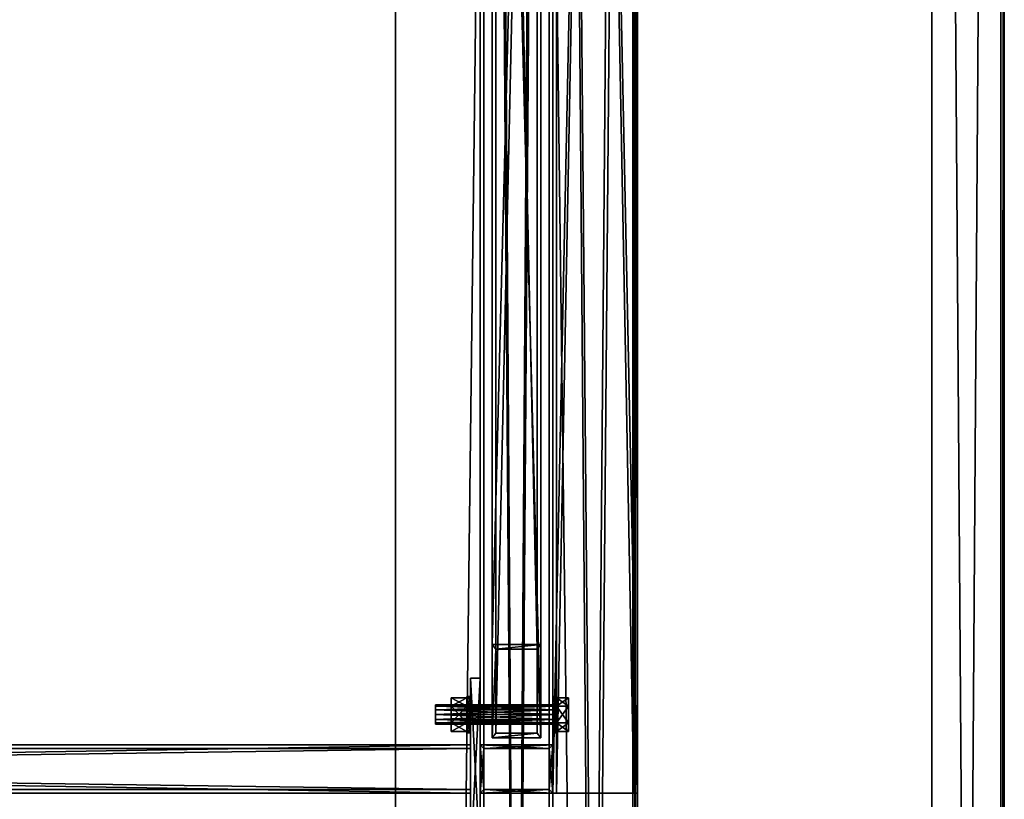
# Model space of a CAD drawing. Header units: millimetres. Extents: x 60485 to 71303, y 100 to 16900.
# Tile 402 of 656: x 70490 to 71303, y 5075 to 5719. Entities that reach past the tile are written whole.
import ezdxf

# ---------------------------------------------------------------- set-up
doc = ezdxf.new("R2010")
doc.units = ezdxf.units.MM
for name, color, linetype in [('1', 7, 'Continuous'), ('13', 7, 'Continuous'), ('3', 7, 'Continuous'), ('4', 7, 'Continuous'), ('6', 7, 'Continuous'), ('95', 7, 'Continuous'), ('99', 7, 'Continuous')]:
    doc.layers.add(name, color=color, linetype=linetype)

msp = doc.modelspace()

# ---------------------------------------------------------------- meshes
at = {"layer": '1', "color": 7}
mesh = msp.add_polyface(dxfattribs=at)
corners = [(70799.99, 16700, 0), (70799.99, 16700, 2950), (70799.99, 300, 2950), (70799.99, 300, 0), (70999.99, 16700, 2950), (70999.99, 300, 2950), (70999.99, 16700, 0), (70999.99, 300, 0)]
mesh.append_faces([[corners[k] for k in face] for face in [(0, 2, 3, 3), (1, 5, 2, 2), (4, 7, 5, 5), (6, 3, 7, 7), (1, 6, 4, 4), (3, 5, 7, 7)]], dxfattribs={"vtx0": -1, "color": 7})
mesh.append_faces([[corners[k] for k in face] for face in [(0, 1, 2, 2), (1, 4, 5, 5), (4, 6, 7, 7), (6, 0, 3, 3), (1, 0, 6, 6), (3, 2, 5, 5)]], dxfattribs={"vtx2": -1, "vtx3": -1, "color": 7})
at = {"layer": '13', "color": 30}
mesh = msp.add_polyface(dxfattribs=at)
corners = [(71303, 8470.48, 5694.2), (71303, 8488.02, 5636.83), (71303, 128.98, 3081.12), (71303, 111.44, 3138.5), (71300, 8488.02, 5636.83), (71300, 128.98, 3081.12), (71300, 8471.35, 5691.34), (71300, 112.32, 3135.63), (71243, 8471.35, 5691.34), (71243, 112.32, 3135.63), (71243, 8470.48, 5694.2), (71243, 111.44, 3138.5)]
mesh.append_faces([[corners[k] for k in face] for face in [(0, 2, 3, 3), (1, 5, 2, 2), (4, 7, 5, 5), (6, 9, 7, 7), (8, 11, 9, 9), (10, 3, 11, 11), (0, 4, 1, 1), (8, 0, 10, 10), (7, 2, 5, 5)]], dxfattribs={"vtx0": -1, "color": 30})
mesh.append_faces([[corners[k] for k in face] for face in [(4, 0, 6, 6), (6, 0, 8, 8), (3, 7, 11, 11)]], dxfattribs={"vtx0": -1, "vtx1": -1, "color": 30})
mesh.append_faces([[corners[k] for k in face] for face in [(7, 3, 2, 2)]], dxfattribs={"vtx0": -1, "vtx2": -1, "vtx3": -1, "color": 30})
mesh.append_faces([[corners[k] for k in face] for face in [(9, 11, 7, 7)]], dxfattribs={"vtx1": -1, "color": 30})
mesh.append_faces([[corners[k] for k in face] for face in [(0, 1, 2, 2), (1, 4, 5, 5), (4, 6, 7, 7), (6, 8, 9, 9), (8, 10, 11, 11), (10, 0, 3, 3)]], dxfattribs={"vtx2": -1, "vtx3": -1, "color": 30})
at = {"layer": '13', "color": 7}
mesh = msp.add_polyface(dxfattribs=at)
corners = [(70833, 5149, 2993.1), (70833, 5141, 2993.1), (70833, 5145, 2992.03), (70833, 5138.07, 2996.03), (70833, 5137, 3000.03), (70833, 5151.93, 2996.03), (70833, 5138.07, 3004.03), (70833, 5153, 3000.03), (70833, 5151.93, 3004.03), (70833, 5141, 3006.96), (70833, 5149, 3006.96), (70833, 5145, 3008.03), (70846, 5158.86, 3000.03), (70846, 5151.93, 2988.03), (70859, 5151.93, 2988.03), (70859, 5158.86, 3000.03), (70846, 5138.07, 2988.03), (70859, 5138.07, 2988.03), (70846, 5131.14, 3000.03), (70859, 5131.14, 3000.03), (70846, 5138.07, 3012.03), (70859, 5138.07, 3012.03), (70846, 5151.93, 3012.03), (70859, 5151.93, 3012.03), (70859, 5160, 3000.03), (70859, 5157.99, 2992.53), (70862, 5157.99, 2992.53), (70859, 5152.5, 2987.04), (70862, 5152.5, 2987.04), (70859, 5145, 2985.03), (70862, 5145, 2985.03), (70859, 5132.01, 2992.53), (70859, 5137.5, 2987.04), (70859, 5130, 3000.03), (70859, 5132.01, 3007.53), (70859, 5157.99, 3007.53), (70859, 5137.5, 3013.02), (70859, 5152.5, 3013.02), (70859, 5145, 3015.03)]
mesh.append_faces([[corners[k] for k in face] for face in [(0, 1, 2, 2), (9, 10, 11, 11), (12, 14, 15, 15), (13, 17, 14, 14), (16, 19, 17, 17), (18, 21, 19, 19), (20, 23, 21, 21), (22, 15, 23, 23), (13, 18, 16, 16), (20, 12, 22, 22), (15, 21, 23, 23), (19, 14, 17, 17), (29, 31, 32, 32), (36, 37, 38, 38)]], dxfattribs={"vtx0": -1, "color": 7})
mesh.append_faces([[corners[k] for k in face] for face in [(1, 0, 3, 3), (3, 0, 4, 4), (4, 5, 6, 6), (6, 8, 9, 9), (18, 12, 20, 20), (21, 14, 19, 19), (31, 25, 33, 33), (33, 24, 34, 34), (34, 35, 36, 36)]], dxfattribs={"vtx0": -1, "vtx1": -1, "color": 7})
mesh.append_faces([[corners[k] for k in face] for face in [(4, 0, 5, 5), (6, 5, 7, 7), (6, 7, 8, 8), (9, 8, 10, 10), (18, 13, 12, 12), (21, 15, 14, 14), (31, 29, 27, 27), (31, 27, 25, 25), (33, 25, 24, 24), (34, 24, 35, 35), (36, 35, 37, 37)]], dxfattribs={"vtx0": -1, "vtx2": -1, "vtx3": -1, "color": 7})
mesh.append_faces([[corners[k] for k in face] for face in [(12, 13, 14, 14), (13, 16, 17, 17), (16, 18, 19, 19), (18, 20, 21, 21), (20, 22, 23, 23), (22, 12, 15, 15), (24, 25, 26, 26), (25, 27, 28, 28), (27, 29, 30, 30)]], dxfattribs={"vtx2": -1, "vtx3": -1, "color": 7})
mesh = msp.add_polyface(dxfattribs=at)
corners = [(70833, 5153, 3000.03), (70833, 5151.93, 2996.03), (70933, 5151.93, 2996.03), (70833, 5149, 2993.1), (70933, 5149, 2993.1), (70833, 5145, 2992.03), (70933, 5145, 2992.03), (70833, 5141, 2993.1), (70933, 5141, 2993.1), (70833, 5138.07, 2996.03), (70933, 5138.07, 2996.03), (70833, 5137, 3000.03), (70933, 5137, 3000.03), (70833, 5138.07, 3004.03), (70933, 5138.07, 3004.03), (70833, 5141, 3006.96), (70933, 5141, 3006.96), (70833, 5145, 3008.03), (70933, 5145, 3008.03), (70833, 5149, 3006.96), (70933, 5149, 3006.96), (70833, 5151.93, 3004.03), (70933, 5151.93, 3004.03), (70933, 5153, 3000.03), (70859, 5160, 3000.03), (70862, 5157.99, 2992.53), (70862, 5160, 3000.03), (70859, 5157.99, 2992.53), (70862, 5152.5, 2987.04), (70859, 5152.5, 2987.04), (70862, 5145, 2985.03), (70859, 5145, 2985.03), (70859, 5137.5, 2987.04), (70862, 5137.5, 2987.04), (70859, 5132.01, 2992.53), (70862, 5132.01, 2992.53), (70859, 5130, 3000.03), (70862, 5130, 3000.03), (70859, 5132.01, 3007.53), (70862, 5132.01, 3007.53), (70859, 5137.5, 3013.02), (70862, 5137.5, 3013.02), (70859, 5145, 3015.03), (70862, 5145, 3015.03), (70859, 5152.5, 3013.02), (70862, 5152.5, 3013.02), (70859, 5157.99, 3007.53), (70862, 5157.99, 3007.53)]
mesh.append_faces([[corners[k] for k in face] for face in [(24, 25, 26, 26), (27, 28, 25, 25), (29, 30, 28, 28), (31, 33, 30, 30), (32, 35, 33, 33), (34, 37, 35, 35), (36, 39, 37, 37), (38, 41, 39, 39), (40, 43, 41, 41), (42, 45, 43, 43), (44, 47, 45, 45), (46, 26, 47, 47), (47, 43, 45, 45), (35, 30, 33, 33)]], dxfattribs={"vtx0": -1, "color": 7})
mesh.append_faces([[corners[k] for k in face] for face in [(43, 47, 41, 41), (41, 26, 39, 39), (39, 26, 37, 37), (37, 25, 35, 35)]], dxfattribs={"vtx0": -1, "vtx1": -1, "color": 7})
mesh.append_faces([[corners[k] for k in face] for face in [(41, 47, 26, 26), (37, 26, 25, 25), (35, 25, 28, 28), (35, 28, 30, 30)]], dxfattribs={"vtx0": -1, "vtx2": -1, "vtx3": -1, "color": 7})
mesh.append_faces([[corners[k] for k in face] for face in [(0, 1, 2, 2), (1, 3, 4, 4), (3, 5, 6, 6), (5, 7, 8, 8), (7, 9, 10, 10), (9, 11, 12, 12), (11, 13, 14, 14), (13, 15, 16, 16), (15, 17, 18, 18), (17, 19, 20, 20), (19, 21, 22, 22), (21, 0, 23, 23), (31, 32, 33, 33), (32, 34, 35, 35), (34, 36, 37, 37), (36, 38, 39, 39), (38, 40, 41, 41), (40, 42, 43, 43), (42, 44, 45, 45), (44, 46, 47, 47), (46, 24, 26, 26)]], dxfattribs={"vtx2": -1, "vtx3": -1, "color": 7})
mesh = msp.add_polyface(dxfattribs=at)
corners = [(70833, 5153, 3000.03), (70933, 5151.93, 2996.03), (70933, 5153, 3000.03), (70833, 5151.93, 2996.03), (70933, 5149, 2993.1), (70833, 5149, 2993.1), (70933, 5145, 2992.03), (70833, 5145, 2992.03), (70933, 5141, 2993.1), (70833, 5141, 2993.1), (70933, 5138.07, 2996.03), (70833, 5138.07, 2996.03), (70933, 5137, 3000.03), (70833, 5137, 3000.03), (70933, 5138.07, 3004.03), (70833, 5138.07, 3004.03), (70933, 5141, 3006.96), (70833, 5141, 3006.96), (70933, 5145, 3008.03), (70833, 5145, 3008.03), (70933, 5149, 3006.96), (70833, 5149, 3006.96), (70933, 5151.93, 3004.03), (70833, 5151.93, 3004.03), (70930, 5160, 3000.03), (70930, 5157.99, 2992.53), (70933, 5157.99, 2992.53), (70933, 5160, 3000.03), (70930, 5152.5, 2987.04), (70933, 5152.5, 2987.04), (70930, 5145, 2985.03), (70933, 5145, 2985.03), (70930, 5137.5, 2987.04), (70933, 5137.5, 2987.04), (70930, 5132.01, 2992.53), (70933, 5132.01, 2992.53), (70930, 5130, 3000.03), (70933, 5130, 3000.03), (70930, 5132.01, 3007.53), (70933, 5132.01, 3007.53), (70930, 5137.5, 3013.02), (70933, 5137.5, 3013.02), (70930, 5145, 3015.03), (70933, 5145, 3015.03), (70930, 5152.5, 3013.02), (70933, 5152.5, 3013.02), (70930, 5157.99, 3007.53), (70933, 5157.99, 3007.53)]
mesh.append_faces([[corners[k] for k in face] for face in [(0, 1, 2, 2), (3, 4, 1, 1), (5, 6, 4, 4), (7, 8, 6, 6), (9, 10, 8, 8), (11, 12, 10, 10), (13, 14, 12, 12), (15, 16, 14, 14), (17, 18, 16, 16), (19, 20, 18, 18), (21, 22, 20, 20), (23, 2, 22, 22), (24, 26, 27, 27), (25, 29, 26, 26), (28, 31, 29, 29), (30, 33, 31, 31), (32, 35, 33, 33), (34, 37, 35, 35), (36, 39, 37, 37), (38, 41, 39, 39), (40, 43, 41, 41), (30, 34, 32, 32), (40, 44, 42, 42)]], dxfattribs={"vtx0": -1, "color": 7})
mesh.append_faces([[corners[k] for k in face] for face in [(34, 25, 36, 36), (36, 24, 38, 38), (38, 46, 40, 40)]], dxfattribs={"vtx0": -1, "vtx1": -1, "color": 7})
mesh.append_faces([[corners[k] for k in face] for face in [(34, 30, 28, 28), (34, 28, 25, 25), (36, 25, 24, 24), (38, 24, 46, 46), (40, 46, 44, 44)]], dxfattribs={"vtx0": -1, "vtx2": -1, "vtx3": -1, "color": 7})
mesh.append_faces([[corners[k] for k in face] for face in [(24, 25, 26, 26), (25, 28, 29, 29), (28, 30, 31, 31), (30, 32, 33, 33), (32, 34, 35, 35), (34, 36, 37, 37), (36, 38, 39, 39), (38, 40, 41, 41), (40, 42, 43, 43), (42, 44, 45, 45), (44, 46, 47, 47), (46, 24, 27, 27)]], dxfattribs={"vtx2": -1, "vtx3": -1, "color": 7})
mesh = msp.add_polyface(dxfattribs=at)
corners = [(70933, 5151.93, 3004.03), (70933, 5145, 3008.03), (70933, 5149, 3006.96), (70933, 5141, 3006.96), (70933, 5153, 3000.03), (70933, 5138.07, 3004.03), (70933, 5151.93, 2996.03), (70933, 5137, 3000.03), (70933, 5149, 2993.1), (70933, 5138.07, 2996.03), (70933, 5145, 2992.03), (70933, 5141, 2993.1), (70933, 5158.86, 3000.03), (70933, 5151.93, 2988.03), (70943, 5151.93, 2988.03), (70943, 5158.86, 3000.03), (70933, 5138.07, 2988.03), (70943, 5138.07, 2988.03), (70933, 5131.14, 3000.03), (70943, 5131.14, 3000.03), (70933, 5138.07, 3012.03), (70943, 5138.07, 3012.03), (70933, 5151.93, 3012.03), (70943, 5151.93, 3012.03), (70930, 5145, 3015.03), (70933, 5152.5, 3013.02), (70933, 5145, 3015.03), (70930, 5152.5, 3013.02), (70933, 5157.99, 3007.53), (70930, 5157.99, 3007.53), (70933, 5160, 3000.03), (70933, 5137.5, 3013.02), (70933, 5132.01, 3007.53), (70933, 5130, 3000.03), (70933, 5157.99, 2992.53), (70933, 5132.01, 2992.53), (70933, 5152.5, 2987.04), (70933, 5145, 2985.03), (70933, 5137.5, 2987.04)]
mesh.append_faces([[corners[k] for k in face] for face in [(0, 1, 2, 2), (9, 10, 11, 11), (12, 14, 15, 15), (13, 17, 14, 14), (16, 19, 17, 17), (18, 21, 19, 19), (20, 23, 21, 21), (22, 15, 23, 23), (13, 18, 16, 16), (20, 12, 22, 22), (15, 21, 23, 23), (19, 14, 17, 17), (24, 25, 26, 26), (27, 28, 25, 25), (29, 30, 28, 28), (28, 26, 25, 25), (35, 37, 38, 38)]], dxfattribs={"vtx0": -1, "color": 7})
mesh.append_faces([[corners[k] for k in face] for face in [(1, 0, 3, 3), (3, 4, 5, 5), (5, 6, 7, 7), (7, 8, 9, 9), (18, 12, 20, 20), (21, 14, 19, 19), (26, 28, 31, 31), (31, 30, 32, 32), (32, 30, 33, 33), (33, 34, 35, 35)]], dxfattribs={"vtx0": -1, "vtx1": -1, "color": 7})
mesh.append_faces([[corners[k] for k in face] for face in [(3, 0, 4, 4), (5, 4, 6, 6), (7, 6, 8, 8), (9, 8, 10, 10), (18, 13, 12, 12), (21, 15, 14, 14), (31, 28, 30, 30), (33, 30, 34, 34), (35, 34, 36, 36), (35, 36, 37, 37)]], dxfattribs={"vtx0": -1, "vtx2": -1, "vtx3": -1, "color": 7})
mesh.append_faces([[corners[k] for k in face] for face in [(12, 13, 14, 14), (13, 16, 17, 17), (16, 18, 19, 19), (18, 20, 21, 21), (20, 22, 23, 23), (22, 12, 15, 15)]], dxfattribs={"vtx2": -1, "vtx3": -1, "color": 7})
at = {"layer": '3', "color": 91}
mesh = msp.add_polyface(dxfattribs=at)
corners = [(70870, 8485, 5564.7), (70930, 8485, 5564.7), (70930, 145.04, 3014.92), (70870, 145.04, 3014.92), (70870, 271.84, 2970.03), (70930, 271.84, 2970.03), (70930, 8485, 5481.04), (70870, 8485, 5481.04), (70870, 145.04, 2970.03), (70927, 8485, 5484.18), (70873, 8485, 5484.18), (70873, 8485, 5561.56), (70927, 8485, 5561.56), (70873, 145.04, 3011.78), (70927, 145.04, 3011.78), (70873, 261.58, 2970.03), (70873, 145.04, 2970.03), (70927, 261.58, 2970.03), (70927, 145.04, 2970.03), (70930, 145.04, 2970.03)]
mesh.append_faces([[corners[k] for k in face] for face in [(0, 2, 3, 3), (4, 6, 7, 7), (4, 3, 8, 8), (0, 4, 7, 7), (12, 13, 14, 14), (15, 11, 10, 10), (13, 15, 16, 16), (17, 10, 9, 9), (17, 14, 18, 18), (12, 17, 9, 9), (8, 13, 16, 16), (18, 2, 19, 19), (5, 1, 6, 6), (2, 5, 19, 19), (5, 18, 19, 19), (15, 8, 16, 16)]], dxfattribs={"vtx0": -1, "color": 91})
mesh.append_faces([[corners[k] for k in face] for face in [(3, 4, 0, 0), (0, 11, 1, 1), (11, 7, 10, 10), (10, 7, 9, 9), (1, 12, 6, 6), (12, 1, 11, 11), (6, 9, 7, 7), (11, 15, 13, 13), (14, 17, 12, 12), (2, 14, 3, 3), (3, 13, 8, 8), (1, 5, 2, 2), (18, 5, 17, 17), (17, 5, 15, 15), (8, 15, 4, 4), (4, 15, 5, 5)]], dxfattribs={"vtx0": -1, "vtx1": -1, "color": 91})
mesh.append_faces([[corners[k] for k in face] for face in [(11, 0, 7, 7), (6, 12, 9, 9), (2, 18, 14, 14), (3, 14, 13, 13)]], dxfattribs={"vtx0": -1, "vtx2": -1, "vtx3": -1, "color": 91})
mesh.append_faces([[corners[k] for k in face] for face in [(0, 1, 2, 2), (4, 5, 6, 6), (12, 11, 13, 13), (17, 15, 10, 10)]], dxfattribs={"vtx2": -1, "vtx3": -1, "color": 91})
mesh = msp.add_polyface(dxfattribs=at)
corners = [(68466.43, 6631.15, 4917.4), (68510.18, 6661.42, 4926.66), (70833.52, 3590.56, 3987.8), (70789.77, 3560.29, 3978.55), (68510.18, 6639.78, 4997.42), (70833.52, 3568.93, 4058.57), (68466.43, 6609.51, 4988.17), (70789.77, 3538.66, 4049.31), (68464, 6630.34, 4914.02), (68464, 6606.95, 4990.52), (70787.33, 3536.1, 4051.67), (70787.33, 3559.49, 3975.16), (68512.61, 6640.59, 5000.81), (70835.95, 3569.73, 4061.95), (68512.61, 6663.98, 4924.3), (70835.95, 3593.12, 3985.45)]
mesh.append_faces([[corners[k] for k in face] for face in [(0, 2, 3, 3), (1, 5, 2, 2), (4, 7, 5, 5), (6, 3, 7, 7), (8, 10, 11, 11), (9, 13, 10, 10), (12, 15, 13, 13), (14, 11, 15, 15)]], dxfattribs={"vtx0": -1, "color": 91})
mesh.append_faces([[corners[k] for k in face] for face in [(9, 6, 12, 12), (6, 8, 0, 0), (0, 8, 1, 1), (12, 4, 14, 14), (4, 12, 6, 6), (14, 1, 8, 8), (3, 10, 7, 7), (15, 2, 13, 13)]], dxfattribs={"vtx0": -1, "vtx1": -1, "color": 91})
mesh.append_faces([[corners[k] for k in face] for face in [(6, 9, 8, 8), (14, 4, 1, 1), (11, 3, 2, 2), (3, 11, 10, 10), (7, 10, 13, 13), (2, 15, 11, 11), (13, 2, 5, 5), (13, 5, 7, 7)]], dxfattribs={"vtx0": -1, "vtx2": -1, "vtx3": -1, "color": 91})
mesh.append_faces([[corners[k] for k in face] for face in [(0, 1, 2, 2), (1, 4, 5, 5), (4, 6, 7, 7), (6, 0, 3, 3), (8, 9, 10, 10), (9, 12, 13, 13), (12, 14, 15, 15), (14, 8, 11, 11)]], dxfattribs={"vtx2": -1, "vtx3": -1, "color": 91})
at = {"layer": '4', "color": 171}
mesh = msp.add_polyface(dxfattribs=at)
corners = [(70883, 6762.82, 4954.52), (70917, 6762.82, 4954.52), (70917, 5199.16, 3030.03), (70883, 5199.16, 3030.03), (70917, 6670.24, 4926.22), (70917, 5129.59, 3030.03), (70883, 6670.24, 4926.22), (70883, 5129.59, 3030.03), (70880, 6767.96, 4956.09), (70880, 6665.1, 4924.65), (70880, 5125.72, 3030.03), (70880, 5203.03, 3030.03), (70920, 6665.1, 4924.65), (70920, 5125.72, 3030.03), (70920, 6767.96, 4956.09), (70920, 5203.03, 3030.03)]
mesh.append_faces([[corners[k] for k in face] for face in [(0, 2, 3, 3), (1, 5, 2, 2), (4, 7, 5, 5), (6, 3, 7, 7), (8, 10, 11, 11), (9, 13, 10, 10), (12, 15, 13, 13), (14, 11, 15, 15)]], dxfattribs={"vtx0": -1, "color": 171})
mesh.append_faces([[corners[k] for k in face] for face in [(9, 6, 12, 12), (6, 8, 0, 0), (0, 8, 1, 1), (12, 4, 14, 14), (4, 12, 6, 6), (14, 1, 8, 8), (11, 3, 15, 15), (3, 10, 7, 7), (7, 10, 5, 5), (15, 2, 13, 13), (2, 15, 3, 3), (13, 5, 10, 10)]], dxfattribs={"vtx0": -1, "vtx1": -1, "color": 171})
mesh.append_faces([[corners[k] for k in face] for face in [(6, 9, 8, 8), (14, 4, 1, 1), (3, 11, 10, 10), (13, 2, 5, 5)]], dxfattribs={"vtx0": -1, "vtx2": -1, "vtx3": -1, "color": 171})
mesh.append_faces([[corners[k] for k in face] for face in [(0, 1, 2, 2), (1, 4, 5, 5), (4, 6, 7, 7), (6, 0, 3, 3), (8, 9, 10, 10), (9, 12, 13, 13), (12, 14, 15, 15), (14, 8, 11, 11)]], dxfattribs={"vtx2": -1, "vtx3": -1, "color": 171})
mesh = msp.add_polyface(dxfattribs=at)
corners = [(70862, 5117, 2973.03), (70862, 5083, 2973.03), (68438, 5083, 2973.03), (68438, 5117, 2973.03), (70862, 5083, 3027.03), (68438, 5083, 3027.03), (70862, 5117, 3027.03), (68438, 5117, 3027.03), (70862, 5120, 2970.03), (70862, 5120, 3030.03), (68438, 5120, 3030.03), (68438, 5120, 2970.03), (70862, 5080, 3030.03), (68438, 5080, 3030.03), (70862, 5080, 2970.03), (68438, 5080, 2970.03)]
mesh.append_faces([[corners[k] for k in face] for face in [(0, 2, 3, 3), (1, 5, 2, 2), (4, 7, 5, 5), (6, 3, 7, 7), (8, 10, 11, 11), (9, 13, 10, 10), (12, 15, 13, 13), (14, 11, 15, 15)]], dxfattribs={"vtx0": -1, "color": 171})
mesh.append_faces([[corners[k] for k in face] for face in [(9, 6, 12, 12), (6, 8, 0, 0), (0, 8, 1, 1), (12, 4, 14, 14), (4, 12, 6, 6), (14, 1, 8, 8), (11, 3, 15, 15), (3, 10, 7, 7), (7, 10, 5, 5), (15, 2, 13, 13), (2, 15, 3, 3), (13, 5, 10, 10)]], dxfattribs={"vtx0": -1, "vtx1": -1, "color": 171})
mesh.append_faces([[corners[k] for k in face] for face in [(6, 9, 8, 8), (14, 4, 1, 1), (3, 11, 10, 10), (13, 2, 5, 5)]], dxfattribs={"vtx0": -1, "vtx2": -1, "vtx3": -1, "color": 171})
mesh.append_faces([[corners[k] for k in face] for face in [(0, 1, 2, 2), (1, 4, 5, 5), (4, 6, 7, 7), (6, 0, 3, 3), (8, 9, 10, 10), (9, 12, 13, 13), (12, 14, 15, 15), (14, 8, 11, 11)]], dxfattribs={"vtx2": -1, "vtx3": -1, "color": 171})
mesh = msp.add_polyface(dxfattribs=at)
corners = [(70927, 5117, 4451.34), (70927, 5083, 4440.95), (70927, 5083, 3030.03), (70927, 5117, 3030.03), (70873, 5083, 4440.95), (70873, 5083, 3030.03), (70873, 5117, 4451.34), (70873, 5117, 3030.03), (70930, 5120, 4452.26), (70870, 5120, 4452.26), (70870, 5120, 3030.03), (70930, 5120, 3030.03), (70870, 5080, 4440.03), (70870, 5080, 3030.03), (70930, 5080, 4440.03), (70930, 5080, 3030.03)]
mesh.append_faces([[corners[k] for k in face] for face in [(0, 2, 3, 3), (1, 5, 2, 2), (4, 7, 5, 5), (6, 3, 7, 7), (8, 10, 11, 11), (9, 13, 10, 10), (12, 15, 13, 13), (14, 11, 15, 15)]], dxfattribs={"vtx0": -1, "color": 171})
mesh.append_faces([[corners[k] for k in face] for face in [(9, 6, 12, 12), (6, 8, 0, 0), (0, 8, 1, 1), (12, 4, 14, 14), (4, 12, 6, 6), (14, 1, 8, 8), (11, 3, 15, 15), (3, 10, 7, 7), (7, 10, 5, 5), (15, 2, 13, 13), (2, 15, 3, 3), (13, 5, 10, 10)]], dxfattribs={"vtx0": -1, "vtx1": -1, "color": 171})
mesh.append_faces([[corners[k] for k in face] for face in [(6, 9, 8, 8), (14, 4, 1, 1), (3, 11, 10, 10), (13, 2, 5, 5)]], dxfattribs={"vtx0": -1, "vtx2": -1, "vtx3": -1, "color": 171})
mesh.append_faces([[corners[k] for k in face] for face in [(0, 1, 2, 2), (1, 4, 5, 5), (4, 6, 7, 7), (6, 0, 3, 3), (8, 9, 10, 10), (9, 12, 13, 13), (12, 14, 15, 15), (14, 8, 11, 11)]], dxfattribs={"vtx2": -1, "vtx3": -1, "color": 171})
at = {"layer": '6', "color": 2}
mesh = msp.add_polyface(dxfattribs=at)
corners = [(70873, 8445, 2973.03), (70927, 8445, 2973.03), (70927, 281.65, 2973.03), (70873, 281.65, 2973.03), (70927, 8445, 3027.03), (70927, 458.28, 3027.03), (70873, 8445, 3027.03), (70873, 458.28, 3027.03), (70870, 8445, 2970.03), (70870, 8445, 3030.03), (70870, 468.09, 3030.03), (70870, 271.84, 2970.03), (70930, 8445, 3030.03), (70930, 468.09, 3030.03), (70930, 8445, 2970.03), (70930, 271.84, 2970.03)]
mesh.append_faces([[corners[k] for k in face] for face in [(0, 2, 3, 3), (1, 5, 2, 2), (4, 7, 5, 5), (6, 3, 7, 7), (8, 10, 11, 11), (9, 13, 10, 10), (12, 15, 13, 13), (14, 11, 15, 15)]], dxfattribs={"vtx0": -1, "color": 2})
mesh.append_faces([[corners[k] for k in face] for face in [(9, 6, 12, 12), (6, 8, 0, 0), (0, 8, 1, 1), (12, 4, 14, 14), (4, 12, 6, 6), (14, 1, 8, 8), (11, 3, 15, 15), (3, 10, 7, 7), (7, 10, 5, 5), (15, 2, 13, 13), (2, 15, 3, 3), (13, 5, 10, 10)]], dxfattribs={"vtx0": -1, "vtx1": -1, "color": 2})
mesh.append_faces([[corners[k] for k in face] for face in [(6, 9, 8, 8), (14, 4, 1, 1), (3, 11, 10, 10), (13, 2, 5, 5)]], dxfattribs={"vtx0": -1, "vtx2": -1, "vtx3": -1, "color": 2})
mesh.append_faces([[corners[k] for k in face] for face in [(0, 1, 2, 2), (1, 4, 5, 5), (4, 6, 7, 7), (6, 0, 3, 3), (8, 9, 10, 10), (9, 12, 13, 13), (12, 14, 15, 15), (14, 8, 11, 11)]], dxfattribs={"vtx2": -1, "vtx3": -1, "color": 2})
at = {"layer": '95', "color": 133}
mesh = msp.add_polyface(dxfattribs=at)
corners = [(70997, 5080, 4282.19), (70997, 5080, 4218.19), (70997, 8450, 4218.19), (70997, 8450, 4282.19), (70933, 5080, 4218.19), (70933, 8450, 4218.19), (70933, 5080, 4282.19), (70933, 8450, 4282.19), (71000, 5080, 4285.19), (70930, 5080, 4285.19), (70930, 8450, 4285.19), (71000, 8450, 4285.19), (70930, 5080, 4215.19), (70930, 8450, 4215.19), (71000, 5080, 4215.19), (71000, 8450, 4215.19)]
mesh.append_faces([[corners[k] for k in face] for face in [(0, 2, 3, 3), (1, 5, 2, 2), (4, 7, 5, 5), (6, 3, 7, 7), (8, 10, 11, 11), (9, 13, 10, 10), (12, 15, 13, 13), (14, 11, 15, 15)]], dxfattribs={"vtx0": -1, "color": 133})
mesh.append_faces([[corners[k] for k in face] for face in [(9, 6, 12, 12), (6, 8, 0, 0), (0, 8, 1, 1), (12, 4, 14, 14), (4, 12, 6, 6), (14, 1, 8, 8), (11, 3, 15, 15), (3, 10, 7, 7), (7, 10, 5, 5), (15, 2, 13, 13), (2, 15, 3, 3), (13, 5, 10, 10)]], dxfattribs={"vtx0": -1, "vtx1": -1, "color": 133})
mesh.append_faces([[corners[k] for k in face] for face in [(6, 9, 8, 8), (14, 4, 1, 1), (3, 11, 10, 10), (13, 2, 5, 5)]], dxfattribs={"vtx0": -1, "vtx2": -1, "vtx3": -1, "color": 133})
mesh.append_faces([[corners[k] for k in face] for face in [(0, 1, 2, 2), (1, 4, 5, 5), (4, 6, 7, 7), (6, 0, 3, 3), (8, 9, 10, 10), (9, 12, 13, 13), (12, 14, 15, 15), (14, 8, 11, 11)]], dxfattribs={"vtx2": -1, "vtx3": -1, "color": 133})
mesh = msp.add_polyface(dxfattribs=at)
corners = [(71000, 477.41, 3116.53), (70930, 477.41, 3116.53), (70930, 8426.61, 5546.85), (71000, 8426.61, 5546.85), (70930, 478.58, 3112.71), (70930, 8427.78, 5543.02), (70996, 478.58, 3112.71), (70996, 8427.78, 5543.02), (70996, 497.88, 3049.59), (70996, 8447.08, 5479.91), (71000, 497.88, 3049.59), (71000, 8447.08, 5479.91)]
mesh.append_faces([[corners[k] for k in face] for face in [(0, 2, 3, 3), (1, 5, 2, 2), (4, 7, 5, 5), (6, 9, 7, 7), (8, 11, 9, 9), (10, 3, 11, 11), (0, 4, 1, 1), (8, 0, 10, 10), (7, 2, 5, 5)]], dxfattribs={"vtx0": -1, "color": 133})
mesh.append_faces([[corners[k] for k in face] for face in [(4, 0, 6, 6), (6, 0, 8, 8), (3, 7, 11, 11)]], dxfattribs={"vtx0": -1, "vtx1": -1, "color": 133})
mesh.append_faces([[corners[k] for k in face] for face in [(7, 3, 2, 2)]], dxfattribs={"vtx0": -1, "vtx2": -1, "vtx3": -1, "color": 133})
mesh.append_faces([[corners[k] for k in face] for face in [(9, 11, 7, 7)]], dxfattribs={"vtx1": -1, "color": 133})
mesh.append_faces([[corners[k] for k in face] for face in [(0, 1, 2, 2), (1, 4, 5, 5), (4, 6, 7, 7), (6, 8, 9, 9), (8, 10, 11, 11), (10, 0, 3, 3)]], dxfattribs={"vtx2": -1, "vtx3": -1, "color": 133})
mesh = msp.add_polyface(dxfattribs=at)
corners = [(71000, 8444.7, 2970.03), (70930, 8444.7, 2970.03), (70930, 300, 2970.03), (71000, 300, 2970.03), (70930, 8444.7, 2974.03), (70930, 300, 2974.03), (70996, 8444.7, 2974.03), (70996, 300, 2974.03), (70996, 8444.7, 3040.03), (70996, 300, 3040.03), (71000, 8444.7, 3040.03), (71000, 300, 3040.03)]
mesh.append_faces([[corners[k] for k in face] for face in [(0, 2, 3, 3), (1, 5, 2, 2), (4, 7, 5, 5), (6, 9, 7, 7), (8, 11, 9, 9), (10, 3, 11, 11), (0, 4, 1, 1), (8, 0, 10, 10), (7, 2, 5, 5)]], dxfattribs={"vtx0": -1, "color": 133})
mesh.append_faces([[corners[k] for k in face] for face in [(4, 0, 6, 6), (6, 0, 8, 8), (3, 7, 11, 11)]], dxfattribs={"vtx0": -1, "vtx1": -1, "color": 133})
mesh.append_faces([[corners[k] for k in face] for face in [(7, 3, 2, 2)]], dxfattribs={"vtx0": -1, "vtx2": -1, "vtx3": -1, "color": 133})
mesh.append_faces([[corners[k] for k in face] for face in [(9, 11, 7, 7)]], dxfattribs={"vtx1": -1, "color": 133})
mesh.append_faces([[corners[k] for k in face] for face in [(0, 1, 2, 2), (1, 4, 5, 5), (4, 6, 7, 7), (6, 8, 9, 9), (8, 10, 11, 11), (10, 0, 3, 3)]], dxfattribs={"vtx2": -1, "vtx3": -1, "color": 133})
at = {"layer": '99', "color": 7}
mesh = msp.add_polyface(dxfattribs=at)
corners = [(70862, 5175, 3030.03), (70862, 5025, 3030.03), (70862, 5025, 2970.03), (70862, 5175, 2970.03), (70870, 5025, 3030.03), (70870, 5025, 2970.03), (70870, 5175, 3030.03), (70870, 5175, 2970.03)]
mesh.append_faces([[corners[k] for k in face] for face in [(0, 2, 3, 3), (1, 5, 2, 2), (4, 7, 5, 5), (6, 3, 7, 7), (1, 6, 4, 4), (3, 5, 7, 7)]], dxfattribs={"vtx0": -1, "color": 7})
mesh.append_faces([[corners[k] for k in face] for face in [(0, 1, 2, 2), (1, 4, 5, 5), (4, 6, 7, 7), (6, 0, 3, 3), (1, 0, 6, 6), (3, 2, 5, 5)]], dxfattribs={"vtx2": -1, "vtx3": -1, "color": 7})

doc.saveas('drawing.dxf')
